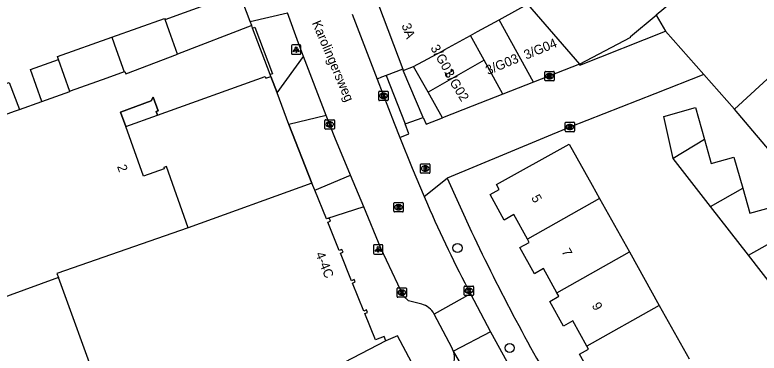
# Model space of a CAD drawing. Extents: x 159503 to 160347, y 382525 to 383272.
# Drawn here: x 159751.6 to 159830.7, y 383076.7 to 383112.7 of the extents above; entities that cross this region are included whole.
import ezdxf

# ---------------------------------------------------------------- set-up
doc = ezdxf.new("R2010")
doc.units = 0
for name, color, linetype in [('IMGEO_Boom', 7, 'Continuous'), ('IMGEO_Brandkraan', 7, 'Continuous'), ('IMGEO_Kolk', 7, 'Continuous'), ('IMGEO_Lichtpunt', 7, 'Continuous'), ('IMGEO_Muur', 7, 'Continuous'), ('IMGEO_Openbare_ruimte_label', 7, 'Continuous'), ('IMGEO_Pand', 7, 'Continuous'), ('IMGEO_Pand_nummerreeks', 7, 'Continuous'), ('IMGEO_Pand_overbouw', 7, 'Continuous'), ('IMGEO_Rijbaan_lokaal_open', 7, 'Continuous'), ('IMGEO_Rioolput', 7, 'Continuous'), ('IMGEO_Voetpad_open', 7, 'Continuous')]:
    doc.layers.add(name, color=color, linetype=linetype)

msp = doc.modelspace()

# ---------------------------------------------------------------- linework, layer by layer
at = {"layer": 'IMGEO_Boom'}
for centre in [(159798.623, 383087.882), (159804.172, 383077.251)]:
    msp.add_circle(centre, 0.489, dxfattribs=at)
at = {"layer": 'IMGEO_Brandkraan'}
for p, q in [((159794.772, 383096.83), (159795.624, 383096.83)), ((159794.697, 383095.904), (159794.697, 383096.756)), ((159795.208, 383096.05), (159795.183, 383096.05)), ((159795.185, 383096.61), (159795.21, 383096.61)), ((159795.698, 383096.756), (159795.698, 383095.904)), ((159795.624, 383095.83), (159794.772, 383095.83))]:
    msp.add_line(p, q, dxfattribs=at)
for points in [[(159794.772, 383096.83), (159795.624, 383096.83)], [(159794.697, 383095.904), (159794.697, 383096.756)], [(159795.045, 383096.53), (159795.045, 383096.13), (159795.258, 383096.13)], [(159795.276, 383096.53), (159795.045, 383096.53)], [(159795.224, 383096.449), (159795.17, 383096.449), (159795.17, 383096.373)], [(159795.17, 383096.373), (159795.223, 383096.373)], [(159795.232, 383096.297), (159795.17, 383096.297), (159795.17, 383096.216)], [(159795.17, 383096.216), (159795.232, 383096.216)], [(159795.698, 383096.756), (159795.698, 383095.904)], [(159795.624, 383095.83), (159794.772, 383095.83)]]:
    msp.add_lwpolyline(points, dxfattribs=at)
for centre, radius, start, end in [((159794.774, 383096.754), 0.0765, 91.55205, 178.44795), ((159794.774, 383096.754), 0.0765, 91.55205, 178.44795), ((159795.622, 383096.754), 0.0765, 1.55205, 88.44795), ((159795.622, 383096.754), 0.0765, 1.55205, 88.44795), ((159795.225, 383096.411), 0.0379, 267.82845, 90.93552), ((159795.233, 383096.256), 0.0404, 269.87594, 90.50774), ((159795.264, 383096.381), 0.251, 268.66757, 293.53466), ((159795.28, 383096.385), 0.145, 59.4692, 91.53667), ((159795.305, 383096.432), 0.0922, 285.51372, 58.15012), ((159795.31, 383096.24), 0.105, 301.31148, 78.98903), ((159794.774, 383095.906), 0.0765, 181.55205, 268.44795), ((159794.774, 383095.906), 0.0765, 181.55205, 268.44795), ((159795.622, 383095.906), 0.0765, 271.55205, 358.44795), ((159795.622, 383095.906), 0.0765, 271.55205, 358.44795)]:
    msp.add_arc(centre, radius, start, end, dxfattribs=at)
for centre, major_axis, ratio, start_param, end_param in [((159795.184, 383096.33), (-0.387, 0.002), 0.722429, 4.712389, 7.853982), ((159795.209, 383096.33), (-0.39, 0.002), 0.717154, 1.570796, 4.712389)]:
    msp.add_ellipse(centre, major_axis=major_axis, ratio=ratio, start_param=start_param, end_param=end_param, dxfattribs=at)
at = {"layer": 'IMGEO_Kolk'}
for p, q in [((159807.899, 383105.725), (159807.899, 383106.577)), ((159807.974, 383106.651), (159808.826, 383106.651)), ((159808.387, 383106.431), (159808.412, 383106.431)), ((159808.9, 383106.577), (159808.9, 383105.725)), ((159808.826, 383105.651), (159807.974, 383105.651)), ((159808.41, 383105.871), (159808.385, 383105.871)), ((159790.255, 383103.63), (159790.255, 383104.482)), ((159790.33, 383104.556), (159791.182, 383104.556)), ((159790.743, 383104.336), (159790.768, 383104.336)), ((159791.256, 383104.482), (159791.256, 383103.63)), ((159791.182, 383103.556), (159790.33, 383103.556)), ((159790.766, 383103.776), (159790.741, 383103.776)), ((159784.614, 383101.522), (159785.466, 383101.522)), ((159784.539, 383100.596), (159784.539, 383101.448)), ((159785.05, 383100.742), (159785.025, 383100.742)), ((159785.027, 383101.302), (159785.052, 383101.302)), ((159785.54, 383101.448), (159785.54, 383100.596)), ((159810.06, 383100.319), (159810.06, 383101.171)), ((159810.135, 383101.245), (159810.987, 383101.245)), ((159810.548, 383101.025), (159810.573, 383101.025)), ((159811.061, 383101.171), (159811.061, 383100.319)), ((159785.466, 383100.522), (159784.614, 383100.522)), ((159810.987, 383100.245), (159810.135, 383100.245)), ((159810.571, 383100.465), (159810.546, 383100.465)), ((159792.201, 383082.717), (159792.201, 383083.569)), ((159792.276, 383083.643), (159793.128, 383083.643)), ((159792.689, 383083.423), (159792.714, 383083.423)), ((159793.202, 383083.569), (159793.202, 383082.717)), ((159799.336, 383082.913), (159799.336, 383083.765)), ((159799.411, 383083.839), (159800.263, 383083.839)), ((159799.824, 383083.619), (159799.849, 383083.619)), ((159800.337, 383083.765), (159800.337, 383082.913)), ((159793.128, 383082.643), (159792.276, 383082.643)), ((159792.712, 383082.863), (159792.687, 383082.863)), ((159800.263, 383082.839), (159799.411, 383082.839)), ((159799.847, 383083.059), (159799.822, 383083.059))]:
    msp.add_line(p, q, dxfattribs=at)
for points in [[(159807.899, 383105.725), (159807.899, 383106.577)], [(159807.974, 383106.651), (159808.826, 383106.651)], [(159808.22, 383106.351), (159808.343, 383106.351), (159808.343, 383106.2), (159808.473, 383106.351), (159808.637, 383106.351), (159808.491, 383106.2), (159808.644, 383105.951), (159808.492, 383105.951), (159808.407, 383106.115), (159808.343, 383106.048), (159808.343, 383105.951), (159808.22, 383105.951), (159808.22, 383106.351)], [(159808.9, 383106.577), (159808.9, 383105.725)], [(159808.826, 383105.651), (159807.974, 383105.651)], [(159790.255, 383103.63), (159790.255, 383104.482)], [(159790.33, 383104.556), (159791.182, 383104.556)], [(159790.576, 383104.256), (159790.699, 383104.256), (159790.699, 383104.105), (159790.829, 383104.256), (159790.993, 383104.256), (159790.847, 383104.105), (159791, 383103.856), (159790.848, 383103.856), (159790.763, 383104.02), (159790.699, 383103.953), (159790.699, 383103.856), (159790.576, 383103.856), (159790.576, 383104.256)], [(159791.256, 383104.482), (159791.256, 383103.63)], [(159791.182, 383103.556), (159790.33, 383103.556)], [(159784.614, 383101.522), (159785.466, 383101.522)], [(159784.539, 383100.596), (159784.539, 383101.448)], [(159784.86, 383101.222), (159784.983, 383101.222), (159784.983, 383101.071), (159785.113, 383101.222), (159785.277, 383101.222), (159785.131, 383101.071), (159785.284, 383100.822), (159785.132, 383100.822), (159785.047, 383100.986), (159784.983, 383100.919), (159784.983, 383100.822), (159784.86, 383100.822), (159784.86, 383101.222)], [(159785.54, 383101.448), (159785.54, 383100.596)], [(159810.06, 383100.319), (159810.06, 383101.171)], [(159810.135, 383101.245), (159810.987, 383101.245)], [(159810.381, 383100.945), (159810.504, 383100.945), (159810.504, 383100.794), (159810.634, 383100.945), (159810.798, 383100.945), (159810.652, 383100.794), (159810.805, 383100.545), (159810.653, 383100.545), (159810.568, 383100.709), (159810.504, 383100.642), (159810.504, 383100.545), (159810.381, 383100.545), (159810.381, 383100.945)], [(159811.061, 383101.171), (159811.061, 383100.319)], [(159785.466, 383100.522), (159784.614, 383100.522)], [(159810.987, 383100.245), (159810.135, 383100.245)], [(159792.201, 383082.717), (159792.201, 383083.569)], [(159792.276, 383083.643), (159793.128, 383083.643)], [(159792.522, 383083.343), (159792.645, 383083.343), (159792.645, 383083.192), (159792.775, 383083.343), (159792.939, 383083.343), (159792.793, 383083.192), (159792.946, 383082.943), (159792.794, 383082.943), (159792.709, 383083.107), (159792.645, 383083.04), (159792.645, 383082.943), (159792.522, 383082.943), (159792.522, 383083.343)], [(159793.202, 383083.569), (159793.202, 383082.717)], [(159799.336, 383082.913), (159799.336, 383083.765)], [(159799.411, 383083.839), (159800.263, 383083.839)], [(159799.657, 383083.539), (159799.78, 383083.539), (159799.78, 383083.388), (159799.91, 383083.539), (159800.074, 383083.539), (159799.928, 383083.388), (159800.081, 383083.139), (159799.929, 383083.139), (159799.844, 383083.303), (159799.78, 383083.236), (159799.78, 383083.139), (159799.657, 383083.139), (159799.657, 383083.539)], [(159800.337, 383083.765), (159800.337, 383082.913)], [(159793.128, 383082.643), (159792.276, 383082.643)], [(159800.263, 383082.839), (159799.411, 383082.839)]]:
    msp.add_lwpolyline(points, dxfattribs=at)
for centre, start, end in [((159807.976, 383106.575), 91.55205, 178.44795), ((159807.976, 383106.575), 91.55205, 178.44795), ((159808.824, 383106.575), 1.55205, 88.44795), ((159808.824, 383106.575), 1.55205, 88.44795), ((159807.976, 383105.727), 181.55205, 268.44795), ((159807.976, 383105.727), 181.55205, 268.44795), ((159808.824, 383105.727), 271.55205, 358.44795), ((159808.824, 383105.727), 271.55205, 358.44795), ((159790.332, 383104.48), 91.55205, 178.44795), ((159790.332, 383104.48), 91.55205, 178.44795), ((159791.18, 383104.48), 1.55205, 88.44795), ((159791.18, 383104.48), 1.55205, 88.44795), ((159790.332, 383103.632), 181.55205, 268.44795), ((159790.332, 383103.632), 181.55205, 268.44795), ((159791.18, 383103.632), 271.55205, 358.44795), ((159791.18, 383103.632), 271.55205, 358.44795), ((159784.616, 383101.446), 91.55205, 178.44795), ((159784.616, 383101.446), 91.55205, 178.44795), ((159785.464, 383101.446), 1.55205, 88.44795), ((159785.464, 383101.446), 1.55205, 88.44795), ((159810.137, 383101.169), 91.55205, 178.44795), ((159810.137, 383101.169), 91.55205, 178.44795), ((159810.985, 383101.169), 1.55205, 88.44795), ((159810.985, 383101.169), 1.55205, 88.44795), ((159784.616, 383100.598), 181.55205, 268.44795), ((159784.616, 383100.598), 181.55205, 268.44795), ((159785.464, 383100.598), 271.55205, 358.44795), ((159785.464, 383100.598), 271.55205, 358.44795), ((159810.137, 383100.321), 181.55205, 268.44795), ((159810.137, 383100.321), 181.55205, 268.44795), ((159810.985, 383100.321), 271.55205, 358.44795), ((159810.985, 383100.321), 271.55205, 358.44795), ((159792.278, 383083.567), 91.55205, 178.44795), ((159792.278, 383083.567), 91.55205, 178.44795), ((159793.126, 383083.567), 1.55205, 88.44795), ((159793.126, 383083.567), 1.55205, 88.44795), ((159799.413, 383083.763), 91.55205, 178.44795), ((159799.413, 383083.763), 91.55205, 178.44795), ((159800.261, 383083.763), 1.55205, 88.44795), ((159800.261, 383083.763), 1.55205, 88.44795), ((159792.278, 383082.719), 181.55205, 268.44795), ((159792.278, 383082.719), 181.55205, 268.44795), ((159793.126, 383082.719), 271.55205, 358.44795), ((159793.126, 383082.719), 271.55205, 358.44795), ((159799.413, 383082.915), 181.55205, 268.44795), ((159799.413, 383082.915), 181.55205, 268.44795), ((159800.261, 383082.915), 271.55205, 358.44795), ((159800.261, 383082.915), 271.55205, 358.44795)]:
    msp.add_arc(centre, 0.0765, start, end, dxfattribs=at)
for centre, major_axis, ratio, start_param, end_param in [((159808.386, 383106.151), (-0.387, 0.002), 0.722429, 4.712389, 7.853982), ((159808.411, 383106.151), (-0.39, 0.002), 0.717154, 1.570796, 4.712389), ((159790.742, 383104.056), (-0.387, 0.002), 0.722429, 4.712389, 7.853982), ((159790.767, 383104.056), (-0.39, 0.002), 0.717154, 1.570796, 4.712389), ((159785.026, 383101.022), (-0.387, 0.002), 0.722429, 4.712389, 7.853982), ((159785.051, 383101.022), (-0.39, 0.002), 0.717154, 1.570796, 4.712389), ((159810.547, 383100.745), (-0.387, 0.002), 0.722429, 4.712389, 7.853982), ((159810.572, 383100.745), (-0.39, 0.002), 0.717154, 1.570796, 4.712389), ((159792.688, 383083.143), (-0.387, 0.002), 0.722429, 4.712389, 7.853982), ((159792.713, 383083.143), (-0.39, 0.002), 0.717154, 1.570796, 4.712389), ((159799.823, 383083.339), (-0.387, 0.002), 0.722429, 4.712389, 7.853982), ((159799.848, 383083.339), (-0.39, 0.002), 0.717154, 1.570796, 4.712389)]:
    msp.add_ellipse(centre, major_axis=major_axis, ratio=ratio, start_param=start_param, end_param=end_param, dxfattribs=at)
at = {"layer": 'IMGEO_Lichtpunt'}
for p, q in [((159781.887, 383109.473), (159781.079, 383109.473)), ((159781.887, 383109.473), (159781.079, 383109.473)), ((159780.985, 383109.378), (159780.985, 383108.571)), ((159780.985, 383109.378), (159780.985, 383108.571)), ((159781.981, 383108.571), (159781.981, 383109.378)), ((159781.981, 383108.571), (159781.981, 383109.378)), ((159781.079, 383108.477), (159781.887, 383108.477)), ((159781.079, 383108.477), (159781.887, 383108.477)), ((159789.698, 383088.132), (159789.698, 383087.325)), ((159789.698, 383088.132), (159789.698, 383087.325)), ((159790.6, 383088.227), (159789.792, 383088.227)), ((159790.6, 383088.227), (159789.792, 383088.227)), ((159790.694, 383087.325), (159790.694, 383088.132)), ((159790.694, 383087.325), (159790.694, 383088.132)), ((159789.792, 383087.231), (159790.6, 383087.231)), ((159789.792, 383087.231), (159790.6, 383087.231))]:
    msp.add_line(p, q, dxfattribs=at)
for points in [[(159781.359, 383109.042), (159781.398, 383109.014), (159781.21, 383108.752), (159781.172, 383108.779), (159781.359, 383109.042)], [(159781.461, 383108.994), (159781.508, 383108.994), (159781.508, 383108.672), (159781.461, 383108.672), (159781.461, 383108.994)], [(159781.571, 383109.014), (159781.609, 383109.041), (159781.796, 383108.779), (159781.757, 383108.751), (159781.571, 383109.014)], [(159790.072, 383087.796), (159790.111, 383087.768), (159789.923, 383087.506), (159789.885, 383087.533), (159790.072, 383087.796)], [(159790.174, 383087.748), (159790.221, 383087.748), (159790.221, 383087.426), (159790.174, 383087.426), (159790.174, 383087.748)], [(159790.284, 383087.768), (159790.322, 383087.795), (159790.509, 383087.533), (159790.47, 383087.505), (159790.284, 383087.768)]]:
    msp.add_lwpolyline(points, dxfattribs=at)
for centre in [(159781.484, 383109.176), (159790.197, 383087.93)]:
    msp.add_circle(centre, 0.0994, dxfattribs=at)
for centre, start, end in [((159781.079, 383109.378), 90, 180), ((159781.079, 383109.378), 90, 180), ((159781.887, 383109.378), 0, 90), ((159781.887, 383109.378), 0, 90), ((159781.079, 383108.571), 180, 270), ((159781.079, 383108.571), 180, 270), ((159781.887, 383108.571), 270, 0), ((159781.887, 383108.571), 270, 360), ((159789.792, 383088.132), 90, 180), ((159789.792, 383088.132), 90, 180), ((159790.6, 383088.132), 0, 90), ((159790.6, 383088.132), 0, 90), ((159789.792, 383087.325), 180, 270), ((159789.792, 383087.325), 180, 270), ((159790.6, 383087.325), 270, 0), ((159790.6, 383087.325), 270, 360)]:
    msp.add_arc(centre, 0.0946, start, end, dxfattribs=at)
at = {"layer": 'IMGEO_Muur'}
for points in [[(159778.778, 383106.117), (159779.446, 383104.36)], [(159780.7, 383101.024), (159783.15, 383094.787)]]:
    msp.add_lwpolyline(points, dxfattribs=at)
at = {"layer": 'IMGEO_Pand'}
for points in [[(159825.39, 383117.349), (159819.75, 383112.651)], [(159767.542, 383112.172), (159769.614, 383112.927), (159775.419, 383115.043), (159775.511, 383114.801)], [(159842.011, 383115.506), (159828.063, 383102.657)], [(159776.59, 383111.952), (159775.805, 383114.025)], [(159790.24, 383113.743), (159792.802, 383106.89)], [(159803.048, 383112.147), (159803.361, 383112.319), (159806.078, 383113.81)], [(159806.078, 383113.81), (159811.575, 383107.437)], [(159811.575, 383107.437), (159817.035, 383110.295), (159817.005, 383110.365), (159819.75, 383112.651)], [(159761.895, 383110.292), (159767.504, 383112.279), (159767.542, 383112.172)], [(159768.861, 383108.493), (159767.968, 383110.969), (159767.542, 383112.172)], [(159776.75, 383111.531), (159776.59, 383111.952)], [(159800.018, 383110.485), (159800.763, 383110.894), (159803.048, 383112.147)], [(159806.684, 383105.518), (159803.048, 383112.147)], [(159776.75, 383111.531), (159768.861, 383108.493)], [(159776.842, 383111.262), (159776.75, 383111.531)], [(159778.712, 383106.312), (159776.842, 383111.262)], [(159756.222, 383107.905), (159756.104, 383108.24), (159761.895, 383110.292)], [(159761.895, 383110.292), (159762.359, 383108.982), (159763.217, 383106.604)], [(159793.957, 383107.162), (159796.987, 383108.824), (159797.28, 383108.984), (159800.018, 383110.485)], [(159801.467, 383107.844), (159800.018, 383110.485)], [(159754.457, 383103.459), (159753.241, 383106.849), (159756.222, 383107.905)], [(159757.44, 383104.529), (159756.222, 383107.905)], [(159763.217, 383106.604), (159763.285, 383106.628), (159763.373, 383106.379), (159768.861, 383108.493)], [(159801.467, 383107.844), (159795.501, 383104.449)], [(159803.44, 383104.245), (159801.467, 383107.844)], [(159792.854, 383106.75), (159793.957, 383107.162)], [(159795.501, 383104.449), (159793.957, 383107.162)], [(159811.575, 383107.437), (159806.684, 383105.518)], [(159763.217, 383106.604), (159761.358, 383105.945), (159757.469, 383104.539), (159757.44, 383104.529)], [(159778.778, 383106.117), (159778.712, 383106.312)], [(159792.802, 383106.89), (159792.854, 383106.75)], [(159746.195, 383100.496), (159745.163, 383103.411), (159750.673, 383105.363), (159750.969, 383105.468), (159752.065, 383102.601)], [(159770, 383090.009), (159767.705, 383096.537), (159767.412, 383096.434), (159767.462, 383096.293), (159765.247, 383095.526), (159763.369, 383100.783), (159762.819, 383102.32), (159766.08, 383103.514), (159766.282, 383103.927), (159766.797, 383102.464), (159766.609, 383102.397), (159766.749, 383102.001), (159778.2, 383106.115), (159778.273, 383105.922), (159778.778, 383106.117)], [(159806.684, 383105.518), (159803.44, 383104.245)], [(159754.457, 383103.459), (159757.44, 383104.529)], [(159797.045, 383101.736), (159795.501, 383104.449)], [(159803.44, 383104.245), (159800.197, 383102.973), (159797.045, 383101.736)], [(159752.065, 383102.601), (159754.457, 383103.459)], [(159746.195, 383100.496), (159751.654, 383102.454), (159752.065, 383102.601)], [(159821.53, 383097.388), (159820.534, 383101.864), (159823.898, 383102.825), (159824.867, 383099.414)], [(159837.898, 383091.152), (159837.827, 383091.087), (159828.063, 383102.657)], [(159824.867, 383099.414), (159821.53, 383097.388)], [(159824.867, 383099.414), (159825.593, 383096.856), (159827.986, 383097.532), (159828.937, 383094.233)], [(159806.056, 383088.835), (159804.612, 383091.426), (159803.586, 383090.854), (159802.083, 383093.552), (159803.045, 383094.088), (159802.75, 383094.616), (159810.493, 383098.93), (159812.926, 383094.563), (159813.717, 383093.144)], [(159825.495, 383092.297), (159821.53, 383097.388)], [(159783.15, 383094.787), (159770, 383090.009)], [(159783.452, 383094.039), (159783.15, 383094.787)], [(159784.696, 383090.967), (159783.452, 383094.039)], [(159825.495, 383092.297), (159828.937, 383094.233)], [(159828.937, 383094.233), (159829.697, 383091.594), (159832.123, 383092.268), (159833.032, 383089.065)], [(159813.717, 383093.144), (159806.056, 383088.835)], [(159813.717, 383093.144), (159816.886, 383087.456)], [(159829.541, 383087.102), (159825.495, 383092.297)], [(159791.014, 383077.997), (159790.823, 383078.468), (159789.92, 383078.103), (159788.784, 383080.907), (159789.063, 383081.02), (159788.953, 383081.292), (159788.659, 383081.173), (159787.453, 383084.154), (159787.758, 383084.277), (159787.658, 383084.523), (159787.357, 383084.401), (159786.178, 383087.314), (159786.457, 383087.427), (159786.334, 383087.732), (159786.051, 383087.617), (159784.838, 383090.614), (159785.127, 383090.731), (159785.013, 383091.012), (159784.696, 383090.967)], [(159770, 383090.009), (159756.062, 383085.18), (159756.226, 383084.731)], [(159829.541, 383087.102), (159833.032, 383089.065)], [(159809.189, 383083.127), (159807.765, 383085.683), (159806.801, 383085.145), (159805.254, 383087.92), (159806.255, 383088.478), (159806.056, 383088.835)], [(159809.189, 383083.127), (159816.886, 383087.456)], [(159816.886, 383087.456), (159820.056, 383081.768)], [(159833.588, 383081.906), (159829.541, 383087.102)], [(159756.226, 383084.731), (159747.357, 383081.526)], [(159760.373, 383073.343), (159756.226, 383084.731)], [(159812.374, 383077.447), (159810.884, 383080.122), (159809.899, 383079.573), (159808.432, 383082.206), (159809.401, 383082.747), (159809.189, 383083.127)], [(159820.056, 383081.768), (159812.374, 383077.447)], [(159820.056, 383081.768), (159823.225, 383076.079)], [(159791.014, 383077.997), (159786.569, 383075.708), (159772.824, 383068.631), (159774.7, 383065.269), (159765.469, 383060.121)], [(159815.59, 383071.786), (159814.11, 383074.442), (159813.113, 383073.887), (159811.6, 383076.601), (159812.55, 383077.131), (159812.374, 383077.447)]]:
    msp.add_lwpolyline(points, dxfattribs=at)
at = {"layer": 'IMGEO_Pand_overbouw'}
msp.add_lwpolyline([(159763.369, 383100.783), (159766.749, 383102.001), (159766.609, 383102.397), (159766.797, 383102.464), (159766.282, 383103.927), (159766.08, 383103.514), (159762.819, 383102.32)], close=True, dxfattribs=at)
at = {"layer": 'IMGEO_Rijbaan_lokaal_open'}
for points in [[(159782.266, 383108.252), (159781.723, 383109.665), (159780.557, 383112.866)], [(159787.42, 383112.738), (159790.069, 383105.847)], [(159819.75, 383112.651), (159820.717, 383110.933)], [(159811.575, 383107.437), (159811.632, 383107.331), (159820.717, 383110.933)], [(159820.717, 383110.933), (159824.809, 383106.323)], [(159784.675, 383101.976), (159782.266, 383108.252)], [(159824.809, 383106.323), (159819.598, 383104.282), (159810.558, 383100.742), (159797.531, 383095.301)], [(159828.063, 383102.657), (159824.809, 383106.323)], [(159790.069, 383105.847), (159791.877, 383101.142), (159792.491, 383099.637)], [(159787.251, 383095.622), (159785.579, 383099.622), (159784.675, 383101.976)], [(159793.05, 383101.066), (159794.991, 383101.744)], [(159794.991, 383101.744), (159795.294, 383101.035), (159797.045, 383101.736)], [(159792.491, 383099.637), (159793.46, 383100.015), (159793.05, 383101.066)], [(159792.491, 383099.637), (159793.821, 383096.376), (159795.082, 383093.36)], [(159788.654, 383092.265), (159787.251, 383095.622)], [(159795.082, 383093.36), (159797.531, 383095.301)], [(159795.082, 383093.36), (159795.425, 383092.546)], [(159794.818, 383081.903), (159793.423, 383082.246), (159792.884, 383082.767), (159792.286, 383084.017), (159790.487, 383087.878), (159788.654, 383092.265)], [(159800.003, 383083.01), (159796.131, 383080.86)], [(159800.003, 383083.01), (159802.113, 383078.956)], [(159798.193, 383076.895), (159798.136, 383077.024), (159798.041, 383077.237), (159796.131, 383080.86)], [(159802.113, 383078.956), (159798.193, 383076.895)], [(159802.113, 383078.956), (159806.004, 383071.942)], [(159811.901, 383054.403), (159806.265, 383062.986), (159798.193, 383076.895)]]:
    msp.add_lwpolyline(points, dxfattribs=at)
for centre, radius, start, end in [((159917.948, 383145.499), 133.476, 203.37359, 207.91546), ((159794.321, 383079.93), 2.035, 27.20315, 75.87212)]:
    msp.add_arc(centre, radius, start, end, dxfattribs=at)
at = {"layer": 'IMGEO_Rioolput'}
for p, q in [((159791.854, 383091.786), (159791.854, 383092.638)), ((159791.929, 383092.712), (159792.781, 383092.712)), ((159792.342, 383092.492), (159792.367, 383092.492)), ((159792.855, 383092.638), (159792.855, 383091.786)), ((159792.781, 383091.712), (159791.929, 383091.712)), ((159792.365, 383091.932), (159792.34, 383091.932))]:
    msp.add_line(p, q, dxfattribs=at)
for points in [[(159791.854, 383091.786), (159791.854, 383092.638)], [(159791.929, 383092.712), (159792.781, 383092.712)], [(159792.443, 383092.41), (159792.191, 383092.412), (159792.191, 383092.012)], [(159792.191, 383092.012), (159792.315, 383092.012), (159792.315, 383092.174), (159792.326, 383092.174)], [(159792.369, 383092.331), (159792.315, 383092.331), (159792.315, 383092.25)], [(159792.315, 383092.25), (159792.367, 383092.25)], [(159792.373, 383092.145), (159792.444, 383092.012), (159792.584, 383092.012), (159792.519, 383092.138)], [(159792.855, 383092.638), (159792.855, 383091.786)], [(159792.781, 383091.712), (159791.929, 383091.712)]]:
    msp.add_lwpolyline(points, dxfattribs=at)
for centre, radius, start, end in [((159791.931, 383092.636), 0.0765, 91.55205, 178.44795), ((159791.931, 383092.636), 0.0765, 91.55205, 178.44795), ((159792.325, 383092.121), 0.0533, 26.02933, 88.69889), ((159792.351, 383092.439), 0.19, 274.7715, 282.96867), ((159792.375, 383092.235), 0.0964, 77.00612, 93.18647), ((159792.389, 383092.292), 0.0378, 276.66336, 79.67722), ((159792.442, 383092.3), 0.109, 350.36119, 89.41601), ((159792.44, 383092.3), 0.112, 277.58423, 350.98172), ((159792.424, 383092.085), 0.108, 29.51342, 73.79051), ((159792.779, 383092.636), 0.0765, 1.55205, 88.44795), ((159792.779, 383092.636), 0.0765, 1.55205, 88.44795), ((159791.931, 383091.788), 0.0765, 181.55205, 268.44795), ((159791.931, 383091.788), 0.0765, 181.55205, 268.44795), ((159792.779, 383091.788), 0.0765, 271.55205, 358.44795), ((159792.779, 383091.788), 0.0765, 271.55205, 358.44795)]:
    msp.add_arc(centre, radius, start, end, dxfattribs=at)
for centre, major_axis, ratio, start_param, end_param in [((159792.341, 383092.212), (-0.387, 0.002), 0.722429, 4.712389, 7.853982), ((159792.366, 383092.212), (-0.39, 0.002), 0.717154, 1.570796, 4.712389)]:
    msp.add_ellipse(centre, major_axis=major_axis, ratio=ratio, start_param=start_param, end_param=end_param, dxfattribs=at)
at = {"layer": 'IMGEO_Voetpad_open'}
for points in [[(159776.59, 383111.952), (159780.557, 383112.866)], [(159776.842, 383111.262), (159777.089, 383111.351), (159778.954, 383106.41), (159778.712, 383106.312)], [(159779.446, 383104.36), (159782.266, 383108.252)], [(159792.802, 383106.89), (159791.039, 383106.223)], [(159794.991, 383101.744), (159792.854, 383106.75)], [(159779.446, 383104.36), (159778.778, 383106.117)], [(159791.039, 383106.223), (159790.533, 383106.031), (159790.069, 383105.847)], [(159791.039, 383106.223), (159793.05, 383101.066)], [(159780.7, 383101.024), (159779.446, 383104.36)], [(159784.675, 383101.976), (159780.7, 383101.024)], [(159783.15, 383094.787), (159780.7, 383101.024)], [(159783.452, 383094.039), (159787.251, 383095.622)], [(159797.531, 383095.301), (159800.127, 383089.616)], [(159788.654, 383092.265), (159784.696, 383090.967)], [(159795.809, 383071.794), (159792.252, 383078.545), (159791.014, 383077.997)]]:
    msp.add_lwpolyline(points, dxfattribs=at)
for centre, radius, start, end in [((159979.023, 383172.959), 197.357, 204.9797, 211.08738), ((159796.291, 383076.255), 2.007, 347.58512, 18.60876)]:
    msp.add_arc(centre, radius, start, end, dxfattribs=at)

# ---------------------------------------------------------------- texts
at = {"layer": 'IMGEO_Openbare_ruimte_label'}
msp.add_text('Karolingersweg', height=1, rotation=293.00309, dxfattribs=at).set_placement((159783.138, 383111.812))
at = {"layer": 'IMGEO_Pand_nummerreeks'}
for s, rotation, p in [('3A', 290.50022, (159792.656, 383111.565)), ('3/G01', 299.99508, (159795.714, 383109.149)), ('3/G04', 22.38014, (159805.923, 383107.901)), ('3/G03', 22.59256, (159801.856, 383106.258)), ('3/G02', 301.39027, (159797.161, 383106.466)), ('2', 289.50327, (159762.432, 383096.557)), ('5', 299.35053, (159806.421, 383093.228)), ('4-4C', 292.03575, (159783.509, 383087.246)), ('7', 299.35053, (159809.642, 383087.501)), ('9', 299.35053, (159812.862, 383081.773))]:
    msp.add_text(s, height=1, rotation=rotation, dxfattribs=at).set_placement(p)

doc.saveas('drawing.dxf')
